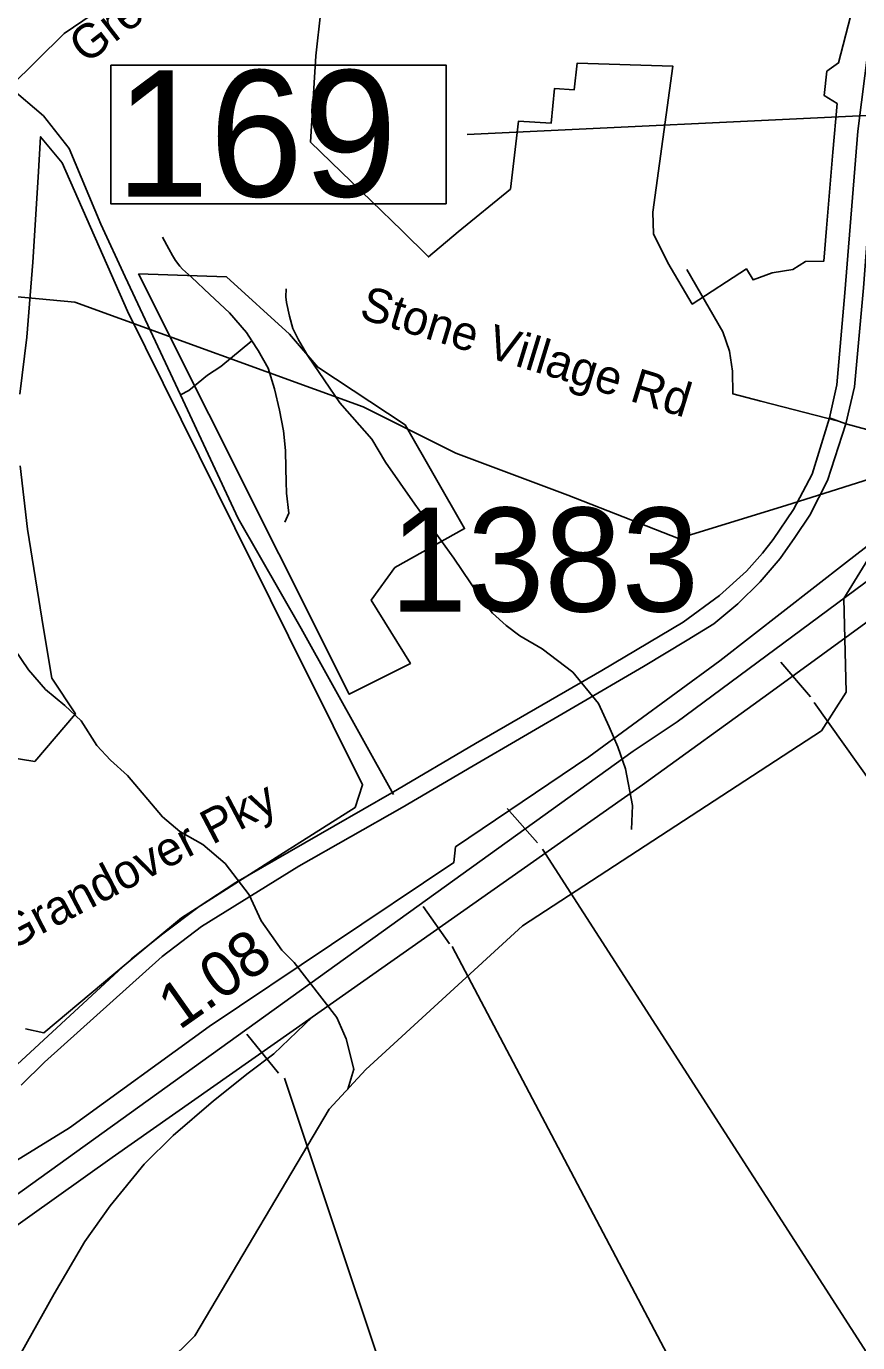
# Model space of a CAD drawing. Extents: x 1662474 to 1856135, y 779280 to 917889.
# Drawn here: x 1740276 to 1742580, y 815651 to 819301 of the extents above; entities that cross this region are included whole.
import ezdxf

# ---------------------------------------------------------------- set-up
doc = ezdxf.new("R2010")
doc.units = 0
for name, color, linetype in [('Cogo Default Point CELL', 7, 'Continuous'), ('Exist Boundary Political City Limit New', 7, 'Continuous'), ('Exist Boundary Political City Limit New Hole', 7, 'Continuous'), ('Exist Hydrographic Misc Water Feature', 7, 'Continuous'), ('Exist Road Non-System Type 51', 7, 'Continuous'), ('Exist Road Non-System Type 51 Label', 7, 'Continuous'), ('Exist Road Primary Interstate Divided Center Attributed', 7, 'Continuous'), ('Exist Road Primary Interstate Mileage Hundredths English Label', 7, 'Continuous'), ('Exist Road Primary Interstate Service Attributed', 7, 'Continuous'), ('Exist Road Primary Interstate Structure Ovrhead Sign CELL', 7, 'Continuous'), ('Exist Road Primary NC Structure Ovrhead Sign Number Label', 7, 'Continuous'), ('Exist Road Primary US Service Attributed', 7, 'Continuous'), ('Exist Road Secondary Structure Standard Bridge Number Label', 7, 'Continuous'), ('Exist Road Secondary Type 51 Divided Attributed', 7, 'Continuous'), ('Exist Road Secondary Type 51 Label', 7, 'Continuous'), ('Exist Utilities Electrical Transmission Line', 7, 'Continuous'), ('Map Preparation Boundary City Limit Buffer Line', 7, 'Continuous'), ('Prop Superelevation  Arrow CELL', 7, 'Continuous'), ('Scratch_Level_2', 7, 'Continuous')]:
    doc.layers.add(name, color=color, linetype=linetype)

msp = doc.modelspace()

# ---------------------------------------------------------------- linework, layer by layer
at = {"layer": 'Exist Boundary Political City Limit New'}
for points in [[(1741119.6, 819591.5), (1741078.8, 819219.2), (1741063.9, 818979.6), (1741148.6, 818897.4), (1741316.5, 818734.5), (1741390.5, 818661.5), (1741472.8, 818730.7), (1741617.5, 818849.6), (1741640, 819037.4), (1741730.1, 819031.8), (1741739.4, 819127.8), (1741794.2, 819124.3), (1741802.9, 819198.9), (1742067.4, 819190.2), (1742012.4, 818785.6), (1742014.1, 818725.6), (1742053.4, 818645.2), (1742121.4, 818530.8), (1742271.8, 818628.2), (1742290.2, 818597.4), (1742342.6, 818617.4), (1742400, 818626.8), (1742434.9, 818648.4), (1742486.2, 818649.8), (1742493.9, 818740.7), (1742511.5, 818951.4), (1742522.9, 819086.3), (1742487.2, 819108.5), (1742494.9, 819176.1), (1742526.6, 819199.4), (1742559.9, 819327.9)], [(1742687.2, 819395.9), (1742731.2, 819160.4), (1742714.8, 819051.9), (1742685.2, 818838.4), (1742637.4, 818491), (1742691.8, 818325.6), (1742617.8, 818202.3), (1742931.1, 818124.1), (1742879.5, 818071.2), (1742548.8, 817815), (1742197.6, 817541.2), (1741834.6, 817275.1), (1741465.2, 817025.8), (1741460.4, 816982.2), (1740782.8, 816527.4), (1740395.5, 816246.8), (1740132.9, 816085.1)]]:
    msp.add_lwpolyline(points, dxfattribs=at)
at = {"layer": 'Exist Boundary Political City Limit New Hole'}
for points in [[(1740274.2, 816521.2), (1740324.4, 816510.5), (1740552.6, 816701.4), (1740705.8, 816829.3), (1740978.8, 817002.9), (1741187.1, 817135.4), (1741208, 817197.5), (1741126.2, 817361.8), (1741002.6, 817610.1), (1740556.5, 818511.3), (1740375.2, 818922.6), (1740315.4, 818994.7), (1740308.9, 818882), (1740294.2, 818646.6), (1740277.6, 818438.9), (1740258.4, 818280.5)], [(1740586.8, 818614.6), (1741171, 817449.1), (1741340.4, 817534.6), (1741232.1, 817709.6), (1741297, 817800.2), (1741490.6, 817908.1), (1741325.8, 818195.9), (1741083.6, 818355.4), (1741005.6, 818446.9), (1740830.8, 818605.9), (1740586.8, 818614.6)], [(1740259.2, 818081.9), (1740278.9, 817906.4), (1740323.9, 817631.2), (1740346.4, 817493.9), (1740412.2, 817394.6), (1740299.2, 817262.7), (1740020.5, 817307.6)]]:
    msp.add_lwpolyline(points, dxfattribs=at)
at = {"layer": 'Exist Hydrographic Misc Water Feature'}
for points in [[(1741233.8, 818156.4), (1741144.8, 818257.2), (1741116.9, 818297.2), (1741055.8, 818387.3), (1741030.4, 818431.4), (1741014.6, 818463.2), (1741005, 818497.1), (1740997.4, 818535), (1740995.5, 818551.1), (1740995.7, 818573)], [(1741216.8, 816408.7), (1741650.7, 816806.9), (1742479.7, 817347.9), (1742547.8, 817454.8), (1742541.8, 817714.3), (1742684.8, 817947.7), (1742794.9, 818047.2), (1742870.7, 818180.3), (1742904.8, 818310.9)], [(1741953.1, 817074.3), (1741955.6, 817140.3), (1741936.5, 817242.5), (1741915, 817302.7), (1741891.6, 817358.9), (1741862.1, 817423.1), (1741790.7, 817509.7), (1741705.2, 817574.4), (1741643.5, 817611), (1741605.6, 817639.3), (1741568, 817673.6), (1741530.3, 817723.9), (1741461.2, 817826.6), (1741352.3, 817975.5), (1741271.1, 818092.1), (1741233.8, 818156.4)], [(1741167, 816354), (1741183.6, 816409.8), (1741162.2, 816494), (1741136.8, 816552.4), (1741018.3, 816705.5), (1740984.5, 816739.9), (1740927.3, 816820.4), (1740894, 816892.7), (1740826.8, 816979.4), (1740765.3, 817032), (1740701.5, 817068.6), (1740653.9, 817109.1), (1740556.9, 817224), (1740509.4, 817266.5), (1740471.8, 817306.8), (1740428.4, 817375.3), (1740382.8, 817417.7), (1740329.1, 817462.3), (1740281.7, 817516.8), (1740222.5, 817605.3)], [(1740172.7, 815274.5), (1740314.8, 815399.7), (1740582.8, 815512.3), (1740742.7, 815669.9), (1741115.7, 816299.1), (1741216.8, 816408.7)]]:
    msp.add_lwpolyline(points, dxfattribs=at)
at = {"layer": 'Exist Road Non-System Type 51'}
for points in [[(1740230.1, 819132.2), (1740380.9, 819280.4), (1740458.2, 819333.7)], [(1740230.1, 819132.2), (1740323.6, 819052.4), (1740394.5, 818961.5), (1740482.9, 818751.9), (1740549.6, 818605.7), (1740702.9, 818278.9)], [(1740901.4, 818428.4), (1740886.4, 818451.4), (1740839.4, 818506.1), (1740784.9, 818557.1), (1740733.4, 818604.8), (1740709.2, 818627.7), (1740701.6, 818635.5), (1740689.2, 818651.2), (1740680.9, 818665), (1740670.8, 818683.7), (1740653.6, 818715.8)], [(1742523.4, 818206.9), (1742312, 818261.5), (1742234.1, 818281.5), (1742233, 818345), (1742224.6, 818400.1), (1742205.8, 818453.9), (1742106.8, 818626.1)], [(1740702.9, 818278.9), (1740726.4, 818291), (1740778.6, 818333.9), (1740814.9, 818357.4), (1740901.4, 818428.4)], [(1740992, 817926), (1741003.4, 817951), (1740997.1, 818006.5), (1740996.1, 818037.5), (1740995.1, 818075.8), (1740994.2, 818125.1), (1740988.9, 818179), (1740977.5, 818236.7), (1740963.4, 818295.5), (1740946.1, 818352.7), (1740918.9, 818401.5), (1740901.4, 818428.4)], [(1740702.9, 818278.9), (1740863.5, 817936.1), (1741037.8, 817631.4), (1741293.9, 817170.8)]]:
    msp.add_lwpolyline(points, dxfattribs=at)
at = {"layer": 'Exist Road Primary Interstate Divided Center Attributed'}
for points in [[(1743464.6, 818504.7), (1742866.5, 817955.5), (1742079.9, 817372.3), (1741957.5, 817291.3), (1739716.4, 815678.7)], [(1741068.2, 816553.6), (1741983.5, 817197.4), (1742333.6, 817451.3), (1742867.4, 817839.8), (1742949.9, 817901.5)], [(1739035.6, 815102.3), (1739095.6, 815150), (1739143.6, 815188.9), (1739161.3, 815202.9), (1739389.9, 815368.3), (1740050.4, 815834.8), (1740513.7, 816164.8), (1741068.2, 816553.6)], [(1739834.8, 815032.6), (1740025.1, 815228), (1740126, 815381.7), (1740353.5, 815786.7), (1740438.3, 815931.4), (1740508.2, 816031.1), (1740603, 816145.9), (1740682.8, 816225.7), (1740794.4, 816321.6), (1740890.6, 816398.1), (1740962.2, 816452.5), (1741068.2, 816553.6)]]:
    msp.add_lwpolyline(points, dxfattribs=at)
at = {"layer": 'Exist Road Primary Interstate Service Attributed'}
msp.add_lwpolyline([(1743972, 819779.1), (1743955.5, 819433.2), (1743943.8, 819372.1), (1743920.8, 819294.1), (1743871.5, 819180.2), (1743815.4, 819066.8), (1743766.4, 818974.1), (1743672.5, 818847.7), (1743581.6, 818741.5), (1743502.1, 818661.8), (1743344.8, 818523), (1743147.3, 818326.6), (1743038.6, 818237.2), (1742994.9, 818208.3), (1742925.5, 818170.5), (1742904.9, 818162.8), (1742882, 818156), (1742832.4, 818143.3), (1742778.5, 818140.1), (1742736.7, 818143.3), (1742605.2, 818182.9), (1742547.4, 818198.8)], dxfattribs=at)
at = {"layer": 'Exist Road Primary Interstate Structure Ovrhead Sign CELL'}
for p, q in [((1742367.4, 817538.2), (1742448.8, 817441.5)), ((1741375.5, 816860.6), (1741448.4, 816757.2)), ((1740887.2, 816506.6), (1740974.9, 816398.6)), ((1740991.4, 816384.2), (1742615.7, 811520.5))]:
    msp.add_line(p, q, dxfattribs=at)
at = {"layer": 'Exist Road Primary NC Structure Ovrhead Sign Number Label'}
for p, q in [((1742459.1, 817425.9), (1746274.4, 812057.5)), ((1741706.1, 817019.9), (1744613.1, 812506.9)), ((1741456.2, 816749.5), (1743391.3, 813081))]:
    msp.add_line(p, q, dxfattribs=at)
at = {"layer": 'Exist Road Primary US Service Attributed'}
msp.add_lwpolyline([(1742547.4, 818198.8), (1742501.9, 818215.4)], dxfattribs=at)
at = {"layer": 'Exist Road Secondary Structure Standard Bridge Number Label'}
msp.add_lwpolyline([(1740510.2, 819193.1), (1741439.2, 819193.1), (1741439.2, 818808.9), (1740510.2, 818808.9)], close=True, dxfattribs=at)
at = {"layer": 'Exist Road Secondary Type 51 Divided Attributed'}
for points in [[(1743004.7, 819933), (1742885.2, 819823), (1742808.4, 819724.2), (1742742.5, 819619.8), (1742677.3, 819483.7), (1742657.8, 819418.7), (1742622.6, 819315.4), (1742609.7, 819244), (1742580.7, 819010.1), (1742544.7, 818561.4), (1742522.6, 818306.3), (1742501.9, 818215.4)], [(1742547.4, 818198.8), (1742571, 818301), (1742596.1, 818576.1), (1742626.2, 818979.4), (1742643.9, 819167.8), (1742658.1, 819256.9), (1742690.5, 819381.5), (1742724.5, 819464.2), (1742783.5, 819591.1), (1742810.7, 819637.8), (1742848.5, 819696.2), (1742934.6, 819806.5), (1743038.9, 819894.4)], [(1742501.9, 818215.4), (1742453.8, 818058.9), (1742402.1, 817961.5), (1742345.4, 817877.6), (1742315.9, 817839.8), (1742271.9, 817790.2), (1742196.9, 817722.9), (1742096.5, 817649.1), (1741871, 817514.5), (1741521.1, 817312), (1741288.8, 817175.6), (1740967.3, 816990.7), (1740856.9, 816927), (1740754.7, 816860.3), (1740654, 816784.7), (1740567.8, 816715), (1740250.8, 816422.1)], [(1740261.4, 816364.9), (1740326.3, 816428.6), (1740652.3, 816722.1), (1740761.2, 816804.7), (1741031, 816972.4), (1741317.4, 817134.8), (1741514, 817250.5), (1741793, 817413.5), (1741986.1, 817526.3), (1742107.8, 817598.9), (1742181, 817644.4), (1742247.7, 817699.3), (1742309.7, 817760.7), (1742364.9, 817825.1), (1742405.6, 817883.5), (1742447.6, 817945.5), (1742496.3, 818041.8), (1742547.4, 818198.8)]]:
    msp.add_lwpolyline(points, dxfattribs=at)
at = {"layer": 'Exist Utilities Electrical Transmission Line'}
msp.add_lwpolyline([(1744278.7, 817240.4), (1743839.5, 817448), (1743582.7, 817572.7), (1743499.3, 817828.4), (1743149, 817938.6), (1742894.5, 818013.1), (1742702.1, 818074.1), (1742381, 817972.3), (1742083.4, 817880.9), (1741776.7, 818001), (1741466.2, 818117.6), (1741209.6, 818245.9), (1740410.3, 818536), (1739647.3, 818606.7)], dxfattribs=at)
at = {"layer": 'Map Preparation Boundary City Limit Buffer Line'}
for points in [[(1741119.6, 819591.5), (1741078.8, 819219.2), (1741063.9, 818979.6), (1741148.6, 818897.4), (1741316.5, 818734.5), (1741390.5, 818661.5), (1741472.8, 818730.7), (1741617.5, 818849.6), (1741640, 819037.4), (1741730.1, 819031.8), (1741739.4, 819127.8), (1741794.2, 819124.3), (1741802.9, 819198.9), (1742067.4, 819190.2), (1742012.4, 818785.6), (1742014.1, 818725.6), (1742053.4, 818645.2), (1742121.4, 818530.8), (1742271.8, 818628.2), (1742290.2, 818597.4), (1742342.6, 818617.4), (1742400, 818626.8), (1742434.9, 818648.4), (1742486.2, 818649.8), (1742493.9, 818740.7), (1742511.5, 818951.4), (1742522.9, 819086.3), (1742487.2, 819108.5), (1742494.9, 819176.1), (1742526.6, 819199.4), (1742559.9, 819327.9)], [(1742687.2, 819395.9), (1742731.2, 819160.4), (1742714.8, 819051.9), (1742685.2, 818838.4), (1742637.4, 818491), (1742691.8, 818325.6), (1742617.8, 818202.3), (1742931.1, 818124.1), (1742879.5, 818071.2), (1742548.8, 817815), (1742197.6, 817541.2), (1741834.6, 817275.1), (1741465.2, 817025.8), (1741460.4, 816982.2), (1740782.8, 816527.4), (1740395.5, 816246.8), (1740132.9, 816085.1)], [(1740274.2, 816521.2), (1740324.4, 816510.5), (1740552.6, 816701.4), (1740705.8, 816829.3), (1740978.8, 817002.9), (1741187.1, 817135.4), (1741208, 817197.5), (1741126.2, 817361.8), (1741002.6, 817610.1), (1740556.5, 818511.3), (1740375.2, 818922.6), (1740315.4, 818994.7), (1740308.9, 818882), (1740294.2, 818646.6), (1740277.6, 818438.9), (1740258.4, 818280.5)], [(1740586.8, 818614.6), (1741171, 817449.1), (1741340.4, 817534.6), (1741232.1, 817709.6), (1741297, 817800.2), (1741490.6, 817908.1), (1741325.8, 818195.9), (1741083.6, 818355.4), (1741005.6, 818446.9), (1740830.8, 818605.9), (1740586.8, 818614.6)], [(1740259.2, 818081.9), (1740278.9, 817906.4), (1740323.9, 817631.2), (1740346.4, 817493.9), (1740412.2, 817394.6), (1740299.2, 817262.7), (1740020.5, 817307.6)]]:
    msp.add_lwpolyline(points, dxfattribs=at)
at = {"layer": 'Prop Superelevation  Arrow CELL'}
msp.add_line((1741608.7, 817132.3), (1741692.2, 817037.4), dxfattribs=at)
at = {"layer": 'Scratch_Level_2'}
msp.add_line((1744157.5, 819127.8), (1741498.2, 819000.7), dxfattribs=at)

# ---------------------------------------------------------------- texts
at = {"layer": 'Cogo Default Point CELL'}
msp.add_text('1383', height=288, dxfattribs=at).set_placement((1741283.4, 817678.3))
at = {"layer": 'Exist Road Non-System Type 51 Label'}
for s, rotation, p in [('Green Lake Ct', 37.7111, (1740441.9, 819193.7)), ('Stone Village Rd', 342.9878, (1741195.3, 818492.5))]:
    msp.add_text(s, height=95, rotation=rotation, dxfattribs=at).set_placement(p)
at = {"layer": 'Exist Road Primary Interstate Mileage Hundredths English Label'}
msp.add_text('1.08', height=125, rotation=35.2284, dxfattribs=at).set_placement((1740699.8, 816516.1))
at = {"layer": 'Exist Road Secondary Structure Standard Bridge Number Label'}
msp.add_text('169', height=350, dxfattribs=at).set_placement((1740522.7, 818828.7))
at = {"layer": 'Exist Road Secondary Type 51 Label'}
msp.add_text('Grandover Pky', height=95, rotation=27.6605, dxfattribs=at).set_placement((1740228.3, 816735.7))

doc.saveas('drawing.dxf')
